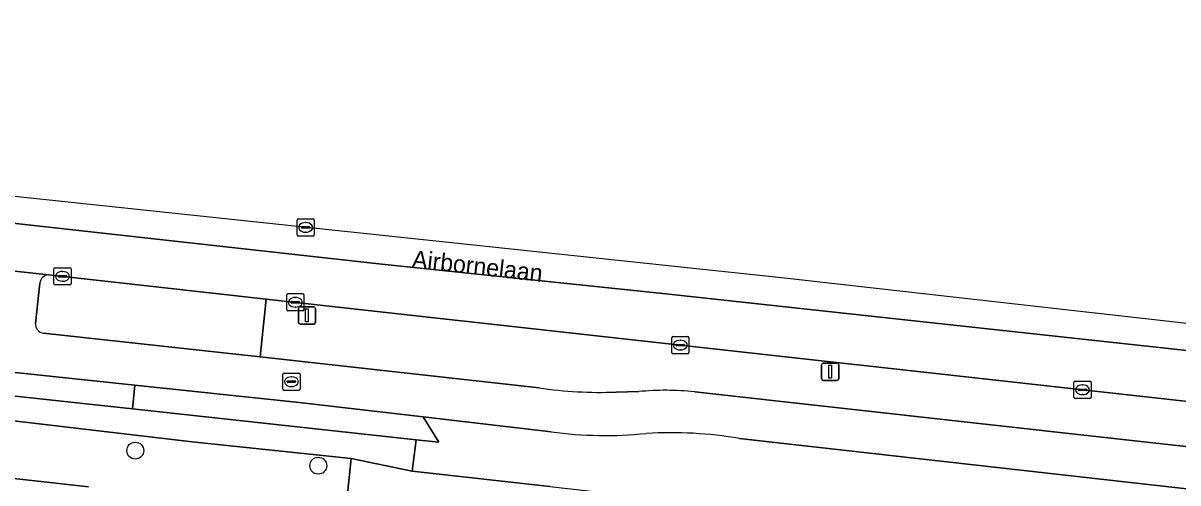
# Model space of a CAD drawing. Extents: x 161928 to 163071, y 386474 to 387428.
# Drawn here: x 162193.1 to 162259.9, y 387394.7 to 387421.3 of the extents above; entities that cross this region are included whole.
import ezdxf

# ---------------------------------------------------------------- set-up
doc = ezdxf.new("R2010")
doc.units = 0
for name, color, linetype in [('IMGEO_Berm_groen', 7, 'Continuous'), ('IMGEO_Berm_open', 7, 'Continuous'), ('IMGEO_Boom', 7, 'Continuous'), ('IMGEO_Erf', 7, 'Continuous'), ('IMGEO_Fietspad_gesloten', 7, 'Continuous'), ('IMGEO_Kolk', 7, 'Continuous'), ('IMGEO_Lichtmast', 7, 'Continuous'), ('IMGEO_Openbare_ruimte_label', 7, 'Continuous'), ('IMGEO_Rijbaan_lokaal_gesloten', 7, 'Continuous'), ('IMGEO_Rioolput', 7, 'Continuous'), ('IMGEO_Verkeerseiland_open', 7, 'Continuous'), ('IMGEO_Voetpad_open', 7, 'Continuous')]:
    doc.layers.add(name, color=color, linetype=linetype)

msp = doc.modelspace()

# ---------------------------------------------------------------- linework, layer by layer
at = {"layer": 'IMGEO_Berm_groen'}
for points in [[(162207.136, 387405.306), (162206.783, 387401.973), (162222.928, 387400.179)], [(162298.195, 387395.197), (162207.136, 387405.306)], [(162174.791, 387400.348), (162174.417, 387396.961), (162196.86, 387394.444)], [(162198.237, 387393.749), (162211.686, 387392.546), (162211.71, 387392.766), (162212.061, 387396.085), (162202.852, 387397.059), (162174.791, 387400.348)], [(162227.391, 387399.932), (162228.703, 387399.956)], [(162231.936, 387399.937), (162288.589, 387393.646), (162322.527, 387389.735)], [(162223.632, 387397.632), (162216.216, 387398.494), (162217.122, 387397.027), (162215.814, 387397.169), (162215.583, 387395.363), (162223.548, 387394.464), (162314.401, 387384.219), (162323.31, 387383.218), (162323.737, 387387.033), (162290.078, 387391.01), (162234.54, 387397.247)]]:
    msp.add_lwpolyline(points, dxfattribs=at)
msp.add_lwpolyline([(162183.652, 387401.998), (162183.521, 387400.684), (162187.422, 387400.256), (162199.392, 387398.955), (162199.537, 387400.327)], close=True, dxfattribs=at)
for centre, radius, start, end in [((162226.451, 387423.385), 23.472, 261.36855, 272.29596), ((162230.23, 387384.708), 15.324, 83.60794, 95.71862), ((162226.754, 387420.416), 22.996, 262.19698, 275.97502), ((162230.527, 387373.48), 24.103, 80.41541, 93.27907)]:
    msp.add_arc(centre, radius, start, end, dxfattribs=at)
at = {"layer": 'IMGEO_Berm_open'}
msp.add_lwpolyline([(162209.041, 387399.328), (162199.537, 387400.327), (162199.392, 387398.955), (162215.814, 387397.169), (162217.122, 387397.027), (162216.216, 387398.494)], close=True, dxfattribs=at)
at = {"layer": 'IMGEO_Boom'}
for centre in [(162199.561, 387396.545), (162210.152, 387395.676)]:
    msp.add_circle(centre, 0.489, dxfattribs=at)
at = {"layer": 'IMGEO_Erf'}
msp.add_lwpolyline([(162196.86, 387394.444), (162174.417, 387396.961)], dxfattribs=at)
at = {"layer": 'IMGEO_Fietspad_gesloten'}
for points in [[(162093.779, 387411.765), (162183.652, 387401.998), (162199.537, 387400.327), (162209.041, 387399.328), (162216.216, 387398.494), (162223.632, 387397.632)], [(162194.534, 387406.71), (162190.624, 387407.135)], [(162193.785, 387403.899), (162194.036, 387406.227)], [(162222.928, 387400.179), (162206.783, 387401.973), (162194.252, 387403.34)], [(162228.703, 387399.956), (162227.391, 387399.932)], [(162327.875, 387389.054), (162322.527, 387389.735), (162288.589, 387393.646), (162231.936, 387399.937)], [(162234.54, 387397.247), (162290.078, 387391.01), (162323.737, 387387.033), (162329.56, 387386.385)]]:
    msp.add_lwpolyline(points, dxfattribs=at)
for centre, radius, start, end in [((162194.581, 387406.163), 0.549, 94.95752, 173.29045), ((162194.309, 387403.862), 0.525, 175.93661, 263.81553), ((162226.451, 387423.385), 23.472, 261.36855, 272.29596), ((162230.23, 387384.708), 15.324, 83.60794, 95.71862), ((162226.754, 387420.416), 22.996, 262.19698, 275.97502), ((162230.527, 387373.48), 24.103, 80.41541, 93.27907)]:
    msp.add_arc(centre, radius, start, end, dxfattribs=at)
at = {"layer": 'IMGEO_Kolk'}
for p, q in [((162194.921, 387407.119), (162195.773, 387407.119)), ((162194.846, 387406.193), (162194.846, 387407.045)), ((162195.105, 387406.613), (162195.105, 387406.625)), ((162195.543, 387406.576), (162195.145, 387406.576)), ((162195.148, 387406.662), (162195.546, 387406.662)), ((162195.334, 387406.899), (162195.359, 387406.899)), ((162195.589, 387406.625), (162195.589, 387406.613)), ((162195.847, 387407.045), (162195.847, 387406.193)), ((162195.773, 387406.119), (162194.921, 387406.119)), ((162195.357, 387406.339), (162195.332, 387406.339)), ((162208.324, 387404.693), (162208.324, 387405.545)), ((162208.399, 387405.619), (162209.251, 387405.619)), ((162208.583, 387405.113), (162208.583, 387405.125)), ((162209.021, 387405.076), (162208.623, 387405.076)), ((162208.626, 387405.162), (162209.024, 387405.162)), ((162208.812, 387405.399), (162208.837, 387405.399)), ((162209.067, 387405.125), (162209.067, 387405.113)), ((162209.325, 387405.545), (162209.325, 387404.693)), ((162209.251, 387404.619), (162208.399, 387404.619)), ((162208.835, 387404.839), (162208.81, 387404.839)), ((162230.605, 387402.219), (162230.605, 387403.071)), ((162230.68, 387403.145), (162231.532, 387403.145)), ((162231.606, 387403.071), (162231.606, 387402.219)), ((162230.864, 387402.639), (162230.864, 387402.651)), ((162231.302, 387402.602), (162230.904, 387402.602)), ((162230.907, 387402.688), (162231.305, 387402.688)), ((162231.093, 387402.925), (162231.118, 387402.925)), ((162231.348, 387402.651), (162231.348, 387402.639)), ((162231.532, 387402.145), (162230.68, 387402.145)), ((162231.116, 387402.365), (162231.091, 387402.365)), ((162253.882, 387399.635), (162253.882, 387400.487)), ((162253.957, 387400.561), (162254.809, 387400.561)), ((162254.883, 387400.487), (162254.883, 387399.635)), ((162254.141, 387400.055), (162254.141, 387400.067)), ((162254.579, 387400.018), (162254.181, 387400.018)), ((162254.184, 387400.104), (162254.582, 387400.104)), ((162254.393, 387399.781), (162254.368, 387399.781)), ((162254.37, 387400.341), (162254.395, 387400.341)), ((162254.625, 387400.067), (162254.625, 387400.055)), ((162254.809, 387399.561), (162253.957, 387399.561))]:
    msp.add_line(p, q, dxfattribs=at)
for points in [[(162194.921, 387407.119), (162195.773, 387407.119)], [(162194.846, 387406.193), (162194.846, 387407.045)], [(162195.847, 387407.045), (162195.847, 387406.193)], [(162195.773, 387406.119), (162194.921, 387406.119)], [(162208.324, 387404.693), (162208.324, 387405.545)], [(162208.399, 387405.619), (162209.251, 387405.619)], [(162209.325, 387405.545), (162209.325, 387404.693)], [(162209.251, 387404.619), (162208.399, 387404.619)], [(162230.605, 387402.219), (162230.605, 387403.071)], [(162230.68, 387403.145), (162231.532, 387403.145)], [(162231.606, 387403.071), (162231.606, 387402.219)], [(162231.532, 387402.145), (162230.68, 387402.145)], [(162253.882, 387399.635), (162253.882, 387400.487)], [(162253.957, 387400.561), (162254.809, 387400.561)], [(162254.883, 387400.487), (162254.883, 387399.635)], [(162254.809, 387399.561), (162253.957, 387399.561)]]:
    msp.add_lwpolyline(points, dxfattribs=at)
for centre, radius, start, end in [((162194.923, 387407.043), 0.0765, 91.55205, 178.44795), ((162194.923, 387407.043), 0.0765, 91.55205, 178.44795), ((162195.771, 387407.043), 0.0765, 1.55205, 88.44795), ((162195.771, 387407.043), 0.0765, 1.55205, 88.44795), ((162195.145, 387406.622), 0.0403, 85.87752, 175.75265), ((162195.142, 387406.612), 0.0366, 178.93798, 274.71019), ((162195.546, 387406.619), 0.043, 264.86636, 352.45326), ((162195.55, 387406.624), 0.0386, 1.73085, 96.63898), ((162194.923, 387406.195), 0.0765, 181.55205, 268.44795), ((162194.923, 387406.195), 0.0765, 181.55205, 268.44795), ((162195.771, 387406.195), 0.0765, 271.55205, 358.44795), ((162195.771, 387406.195), 0.0765, 271.55205, 358.44795), ((162208.401, 387405.543), 0.0765, 91.55205, 178.44795), ((162208.401, 387405.543), 0.0765, 91.55205, 178.44795), ((162208.623, 387405.122), 0.0403, 85.87752, 175.75265), ((162208.62, 387405.112), 0.0366, 178.93798, 274.71019), ((162209.024, 387405.119), 0.043, 264.86636, 352.45326), ((162209.028, 387405.124), 0.0386, 1.73085, 96.63898), ((162209.249, 387405.543), 0.0765, 1.55205, 88.44795), ((162209.249, 387405.543), 0.0765, 1.55205, 88.44795), ((162208.401, 387404.695), 0.0765, 181.55205, 268.44795), ((162208.401, 387404.695), 0.0765, 181.55205, 268.44795), ((162209.249, 387404.695), 0.0765, 271.55205, 358.44795), ((162209.249, 387404.695), 0.0765, 271.55205, 358.44795), ((162230.682, 387403.069), 0.0765, 91.55205, 178.44795), ((162230.682, 387403.069), 0.0765, 91.55205, 178.44795), ((162231.53, 387403.069), 0.0765, 1.55205, 88.44795), ((162231.53, 387403.069), 0.0765, 1.55205, 88.44795), ((162230.904, 387402.648), 0.0403, 85.87752, 175.75265), ((162230.901, 387402.638), 0.0366, 178.93798, 274.71019), ((162231.305, 387402.645), 0.043, 264.86636, 352.45326), ((162231.309, 387402.65), 0.0386, 1.73085, 96.63898), ((162230.682, 387402.221), 0.0765, 181.55205, 268.44795), ((162230.682, 387402.221), 0.0765, 181.55205, 268.44795), ((162231.53, 387402.221), 0.0765, 271.55205, 358.44795), ((162231.53, 387402.221), 0.0765, 271.55205, 358.44795), ((162253.959, 387400.485), 0.0765, 91.55205, 178.44795), ((162253.959, 387400.485), 0.0765, 91.55205, 178.44795), ((162254.807, 387400.485), 0.0765, 1.55205, 88.44795), ((162254.807, 387400.485), 0.0765, 1.55205, 88.44795), ((162254.181, 387400.064), 0.0403, 85.87752, 175.75265), ((162254.178, 387400.054), 0.0366, 178.93798, 274.71019), ((162254.582, 387400.061), 0.043, 264.86636, 352.45326), ((162254.586, 387400.066), 0.0386, 1.73085, 96.63898), ((162253.959, 387399.637), 0.0765, 181.55205, 268.44795), ((162253.959, 387399.637), 0.0765, 181.55205, 268.44795), ((162254.807, 387399.637), 0.0765, 271.55205, 358.44795), ((162254.807, 387399.637), 0.0765, 271.55205, 358.44795)]:
    msp.add_arc(centre, radius, start, end, dxfattribs=at)
for centre, major_axis, ratio, start_param, end_param in [((162195.333, 387406.619), (-0.387, 0.002), 0.722429, 4.712389, 7.853982), ((162195.358, 387406.619), (-0.39, 0.002), 0.717154, 1.570796, 4.712389), ((162208.811, 387405.119), (-0.387, 0.002), 0.722429, 4.712389, 7.853982), ((162208.836, 387405.119), (-0.39, 0.002), 0.717154, 1.570796, 4.712389), ((162231.092, 387402.645), (-0.387, 0.002), 0.722429, 4.712389, 7.853982), ((162231.117, 387402.645), (-0.39, 0.002), 0.717154, 1.570796, 4.712389), ((162254.369, 387400.061), (-0.387, 0.002), 0.722429, 4.712389, 7.853982), ((162254.394, 387400.061), (-0.39, 0.002), 0.717154, 1.570796, 4.712389)]:
    msp.add_ellipse(centre, major_axis=major_axis, ratio=ratio, start_param=start_param, end_param=end_param, dxfattribs=at)
at = {"layer": 'IMGEO_Lichtmast'}
for p, q in [((162208.998, 387403.959), (162208.998, 387404.759)), ((162208.998, 387404.759), (162208.998, 387403.959)), ((162209.098, 387404.859), (162209.888, 387404.859)), ((162209.888, 387404.859), (162209.098, 387404.859)), ((162209.988, 387404.759), (162209.988, 387403.959)), ((162209.988, 387403.959), (162209.988, 387404.759)), ((162209.888, 387403.859), (162209.098, 387403.859)), ((162209.098, 387403.859), (162209.888, 387403.859)), ((162239.282, 387400.702), (162239.282, 387401.502)), ((162239.282, 387401.502), (162239.282, 387400.702)), ((162239.382, 387401.602), (162240.172, 387401.602)), ((162240.172, 387401.602), (162239.382, 387401.602)), ((162240.272, 387401.502), (162240.272, 387400.702)), ((162240.272, 387400.702), (162240.272, 387401.502)), ((162240.172, 387400.602), (162239.382, 387400.602)), ((162239.382, 387400.602), (162240.172, 387400.602))]:
    msp.add_line(p, q, dxfattribs=at)
for points in [[(162209.418, 387404.734), (162209.568, 387404.734), (162209.568, 387403.984), (162209.418, 387403.984), (162209.418, 387404.734)], [(162239.702, 387401.477), (162239.852, 387401.477), (162239.852, 387400.727), (162239.702, 387400.727), (162239.702, 387401.477)]]:
    msp.add_lwpolyline(points, dxfattribs=at)
for centre, start, end in [((162209.098, 387404.759), 90, 180), ((162209.098, 387404.759), 90, 180), ((162209.888, 387404.759), 0, 90), ((162209.888, 387404.759), 360, 90), ((162209.098, 387403.959), 180, 270), ((162209.098, 387403.959), 180, 270), ((162209.888, 387403.959), 270, 0), ((162209.888, 387403.959), 270, 0), ((162239.382, 387401.502), 90, 180), ((162239.382, 387401.502), 90, 180), ((162240.172, 387401.502), 0, 90), ((162240.172, 387401.502), 360, 90), ((162239.382, 387400.702), 180, 270), ((162239.382, 387400.702), 180, 270), ((162240.172, 387400.702), 270, 0), ((162240.172, 387400.702), 270, 0)]:
    msp.add_arc(centre, 0.1, start, end, dxfattribs=at)
at = {"layer": 'IMGEO_Rijbaan_lokaal_gesloten'}
for points in [[(162096.771, 387421.253), (162096.67, 387420.483), (162108.698, 387419.025), (162126.066, 387417.09), (162158.899, 387413.409), (162193.872, 387409.531), (162213.835, 387407.313), (162230.26, 387405.606), (162263.092, 387402.05), (162303.555, 387397.582), (162309.376, 387396.694), (162314.166, 387395.814), (162321.543, 387394.925), (162321.659, 387394.901), (162321.901, 387396.97), (162321.901, 387396.97), (162236.962, 387406.541), (162202.411, 387410.194), (162155.241, 387415.181), (162141.573, 387416.6), (162096.771, 387421.253)], [(162096.67, 387420.483), (162096.329, 387417.871), (162096.316, 387417.659), (162181.594, 387408.144), (162185.5, 387407.688), (162190.624, 387407.135), (162194.534, 387406.71), (162207.136, 387405.306), (162298.195, 387395.197)], [(162314.166, 387395.814), (162309.376, 387396.694), (162303.555, 387397.582), (162263.092, 387402.05), (162230.26, 387405.606), (162213.835, 387407.313), (162193.872, 387409.531), (162158.899, 387413.409), (162126.066, 387417.09), (162108.698, 387419.025), (162096.67, 387420.483)]]:
    msp.add_lwpolyline(points, dxfattribs=at)
at = {"layer": 'IMGEO_Rioolput'}
for p, q in [((162208.921, 387409.021), (162208.921, 387409.873)), ((162208.996, 387409.947), (162209.848, 387409.947)), ((162209.922, 387409.873), (162209.922, 387409.021)), ((162209.18, 387409.441), (162209.18, 387409.453)), ((162209.618, 387409.404), (162209.22, 387409.404)), ((162209.223, 387409.49), (162209.621, 387409.49)), ((162209.432, 387409.167), (162209.407, 387409.167)), ((162209.409, 387409.727), (162209.434, 387409.727)), ((162209.664, 387409.453), (162209.664, 387409.441)), ((162209.848, 387408.947), (162208.996, 387408.947)), ((162208.095, 387400.104), (162208.095, 387400.956)), ((162208.17, 387401.03), (162209.022, 387401.03)), ((162208.354, 387400.524), (162208.354, 387400.536)), ((162208.792, 387400.487), (162208.394, 387400.487)), ((162208.397, 387400.573), (162208.795, 387400.573)), ((162208.583, 387400.81), (162208.608, 387400.81)), ((162208.838, 387400.536), (162208.838, 387400.524)), ((162209.096, 387400.956), (162209.096, 387400.104)), ((162209.022, 387400.03), (162208.17, 387400.03)), ((162208.606, 387400.25), (162208.581, 387400.25))]:
    msp.add_line(p, q, dxfattribs=at)
for points in [[(162208.921, 387409.021), (162208.921, 387409.873)], [(162208.996, 387409.947), (162209.848, 387409.947)], [(162209.922, 387409.873), (162209.922, 387409.021)], [(162209.848, 387408.947), (162208.996, 387408.947)], [(162208.095, 387400.104), (162208.095, 387400.956)], [(162208.17, 387401.03), (162209.022, 387401.03)], [(162209.096, 387400.956), (162209.096, 387400.104)], [(162209.022, 387400.03), (162208.17, 387400.03)]]:
    msp.add_lwpolyline(points, dxfattribs=at)
for centre, radius, start, end in [((162208.998, 387409.871), 0.0765, 91.55205, 178.44795), ((162208.998, 387409.871), 0.0765, 91.55205, 178.44795), ((162209.846, 387409.871), 0.0765, 1.55205, 88.44795), ((162209.846, 387409.871), 0.0765, 1.55205, 88.44795), ((162209.22, 387409.45), 0.0403, 85.87752, 175.75265), ((162209.217, 387409.44), 0.0366, 178.93798, 274.71019), ((162209.621, 387409.447), 0.043, 264.86636, 352.45326), ((162209.625, 387409.452), 0.0386, 1.73085, 96.63898), ((162208.998, 387409.023), 0.0765, 181.55205, 268.44795), ((162208.998, 387409.023), 0.0765, 181.55205, 268.44795), ((162209.846, 387409.023), 0.0765, 271.55205, 358.44795), ((162209.846, 387409.023), 0.0765, 271.55205, 358.44795), ((162208.172, 387400.954), 0.0765, 91.55205, 178.44795), ((162208.172, 387400.954), 0.0765, 91.55205, 178.44795), ((162208.394, 387400.533), 0.0403, 85.87752, 175.75265), ((162208.391, 387400.523), 0.0366, 178.93798, 274.71019), ((162208.795, 387400.53), 0.043, 264.86636, 352.45326), ((162208.799, 387400.535), 0.0386, 1.73085, 96.63898), ((162209.02, 387400.954), 0.0765, 1.55205, 88.44795), ((162209.02, 387400.954), 0.0765, 1.55205, 88.44795), ((162208.172, 387400.106), 0.0765, 181.55205, 268.44795), ((162208.172, 387400.106), 0.0765, 181.55205, 268.44795), ((162209.02, 387400.106), 0.0765, 271.55205, 358.44795), ((162209.02, 387400.106), 0.0765, 271.55205, 358.44795)]:
    msp.add_arc(centre, radius, start, end, dxfattribs=at)
for centre, major_axis, ratio, start_param, end_param in [((162209.408, 387409.447), (-0.387, 0.002), 0.722429, 4.712389, 7.853982), ((162209.433, 387409.447), (-0.39, 0.002), 0.717154, 1.570796, 4.712389), ((162208.582, 387400.53), (-0.387, 0.002), 0.722429, 4.712389, 7.853982), ((162208.607, 387400.53), (-0.39, 0.002), 0.717154, 1.570796, 4.712389)]:
    msp.add_ellipse(centre, major_axis=major_axis, ratio=ratio, start_param=start_param, end_param=end_param, dxfattribs=at)
at = {"layer": 'IMGEO_Verkeerseiland_open'}
for points in [[(162194.252, 387403.34), (162206.783, 387401.973), (162207.136, 387405.306), (162194.534, 387406.71)], [(162194.036, 387406.227), (162193.785, 387403.899)]]:
    msp.add_lwpolyline(points, dxfattribs=at)
for centre, radius, start, end in [((162194.581, 387406.163), 0.549, 94.95752, 173.29045), ((162194.309, 387403.862), 0.525, 175.93661, 263.81553)]:
    msp.add_arc(centre, radius, start, end, dxfattribs=at)
at = {"layer": 'IMGEO_Voetpad_open'}
for points in [[(162089.986, 387409.739), (162092.989, 387409.335), (162093.344, 387409.296), (162128.78, 387405.436), (162129.098, 387405.401), (162131.996, 387405.085), (162132.273, 387405.055), (162165.613, 387401.423), (162173.252, 387400.528), (162174.791, 387400.348), (162202.852, 387397.059), (162212.061, 387396.085), (162215.583, 387395.363), (162215.814, 387397.169), (162199.392, 387398.955), (162187.422, 387400.256), (162183.521, 387400.684), (162183.652, 387401.998), (162093.779, 387411.765)], [(162223.548, 387394.464), (162215.583, 387395.363), (162212.061, 387396.085), (162211.71, 387392.766), (162211.686, 387392.546), (162215.927, 387392.1)]]:
    msp.add_lwpolyline(points, dxfattribs=at)

# ---------------------------------------------------------------- texts
at = {"layer": 'IMGEO_Openbare_ruimte_label'}
msp.add_text('Airbornelaan', height=1, rotation=353.57125, dxfattribs=at).set_placement((162215.543, 387407.143))

doc.saveas('drawing.dxf')
